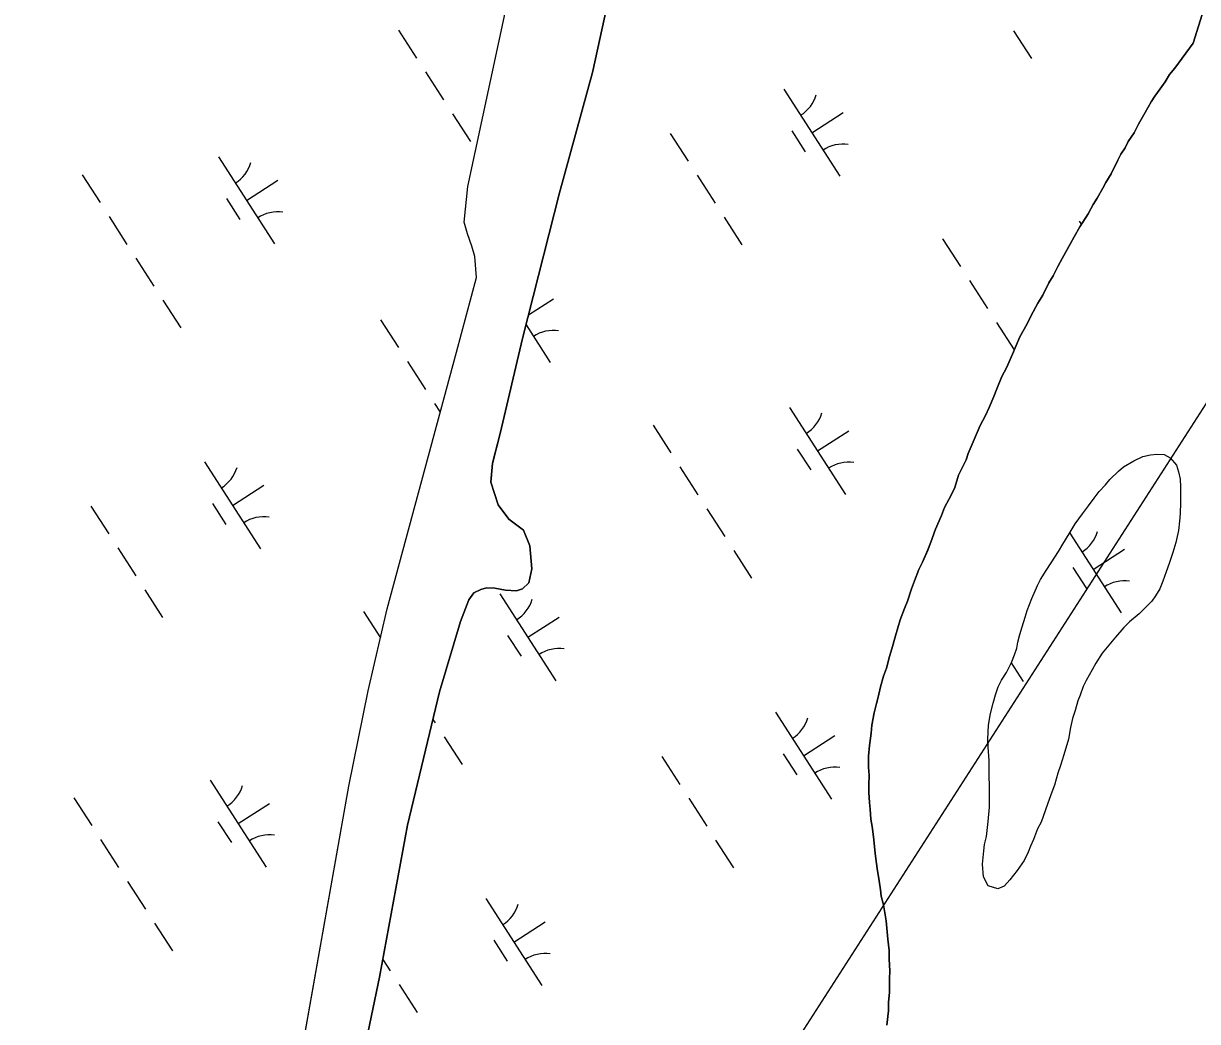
# Model space of a CAD drawing. Extents: x 3937982 to 3958556, y 219448 to 241894.
# Drawn here: x 3943881 to 3944448, y 232834 to 233316 of the extents above; entities that cross this region are included whole.
import ezdxf

# ---------------------------------------------------------------- set-up
doc = ezdxf.new("R2010")
doc.units = 0
for name, color, linetype in [('V-TOPO-SHOR', 7, 'Continuous'), ('V-UTIL-LINE', 7, 'Continuous'), ('V-WETL-SWMP', 7, 'Continuous')]:
    doc.layers.add(name, color=color, linetype=linetype)

msp = doc.modelspace()

# ---------------------------------------------------------------- linework, layer by layer
at = {"layer": 'V-TOPO-SHOR'}
msp.add_line((3944425.953, 233036.707), (3944419.842, 233030.528), dxfattribs=at)
for points in [[(3944445.886, 233306.334), (3944454.348, 233333.615), (3944460.386, 233355.627), (3944463.822, 233381.649), (3944463.829, 233404.331), (3944463.396, 233482.837), (3944463.657, 233513.467), (3944468.496, 233556.407), (3944474.265, 233591.678), (3944482.33, 233633.397), (3944496.476, 233711.563), (3944510.457, 233799.744), (3944518.883, 233835.275), (3944529.109, 233873.431), (3944531.382, 233896.463)], [(3944169.937, 233356.928), (3944155.822, 233292.018), (3944139.88, 233233.906), (3944122.011, 233163.597), (3944111.241, 233117.641), (3944107.513, 233103.256), (3944106.657, 233094.137)], [(3944008.448, 232780.133), (3944038.056, 232947.197), (3944047.503, 232993.318), (3944056.572, 233032.963), (3944090.03, 233156.969), (3944099.702, 233192.969), (3944098.953, 233203.141), (3944097.548, 233208.167), (3944095.416, 233214.088), (3944093.872, 233219.704), (3944095.574, 233237.06), (3944114.094, 233323.119)], [(3944297.902, 232831.788), (3944298.692, 232838.773), (3944298.75, 232842.972), (3944299.159, 232847.514), (3944299.247, 232854.16), (3944299.298, 232858.008), (3944299.024, 232863.61), (3944299.077, 232867.808), (3944298.453, 232873.413), (3944298.15, 232876.915), (3944297.519, 232882.173), (3944296.222, 232889.885), (3944295.227, 232894.096), (3944294.92, 232897.25), (3944294.277, 232901.457), (3944293.306, 232907.416), (3944292.354, 232914.777), (3944291.719, 232919.684), (3944291.412, 232922.836), (3944290.777, 232927.743), (3944290.123, 232931.251), (3944289.839, 232936.152), (3944289.529, 232939.306), (3944289.247, 232944.207), (3944289.292, 232947.705), (3944289.357, 232952.601), (3944289.058, 232956.454), (3944289.128, 232961.701), (3944289.548, 232966.943), (3944290.326, 232972.881), (3944290.726, 232976.725), (3944291.856, 232982.658), (3944292.964, 232987.19), (3944293.705, 232990.33), (3944294.819, 232995.212), (3944296.29, 233000.441), (3944297.74, 233004.27), (3944299.212, 233009.847), (3944300.312, 233013.683), (3944302.145, 233019.956), (3944304.347, 233027.624), (3944306.52, 233033.192), (3944307.966, 233036.672), (3944309.792, 233042.595), (3944311.242, 233046.424), (3944313.415, 233051.993), (3944315.211, 233055.468), (3944317.739, 233061.383), (3944319.189, 233065.211), (3944321.372, 233071.48), (3944324.257, 233078.088), (3944325.707, 233081.918), (3944328.935, 233087.823), (3944330.735, 233091.646), (3944332.562, 233097.571), (3944336.158, 233104.87), (3944337.25, 233108.004), (3944339.058, 233112.528), (3944341.581, 233118.092), (3944343.027, 233121.572), (3944345.54, 233126.438), (3944347.34, 233130.261), (3944349.509, 233135.482), (3944350.959, 233139.309), (3944353.486, 233145.224), (3944355.641, 233149.394), (3944358.527, 233156.003), (3944360.333, 233160.176), (3944362.137, 233164.352), (3944365.717, 233170.603), (3944367.517, 233174.426), (3944370.749, 233180.681), (3944373.25, 233184.496), (3944376.127, 233190.407), (3944378.271, 233193.876), (3944380.432, 233198.394), (3944382.58, 233202.216), (3944386.527, 233209.511), (3944388.317, 233212.636), (3944391.18, 233217.496), (3944395.11, 233223.74), (3944397.621, 233228.256), (3944399.411, 233231.379), (3944402.274, 233236.239), (3944403.712, 233239.02), (3944406.214, 233243.186), (3944409.45, 233249.791), (3944410.888, 233252.57), (3944413.028, 233255.691), (3944414.47, 233258.82), (3944417.323, 233262.98), (3944419.477, 233267.15), (3944422.701, 233272.706), (3944425.568, 233277.916), (3944427.354, 233280.691), (3944429.848, 233284.156), (3944432.345, 233287.621), (3944434.489, 233291.091), (3944436.979, 233294.208), (3944438.761, 233296.633), (3944445.886, 233306.334)], [(3944419.842, 233030.528), (3944415.154, 233026.647), (3944412.334, 233023.902), (3944408.332, 233019.319), (3944404.326, 233014.502), (3944401.969, 233011.518), (3944398.889, 233006.689), (3944396.992, 233003.47), (3944394.141, 232998.407), (3944392.712, 232995.411), (3944391.266, 232991.257), (3944390.07, 232988.49), (3944388.847, 232983.868), (3944387.637, 232979.942), (3944386.652, 232975.551), (3944385.65, 232969.999), (3944383.461, 232962.376), (3944381.771, 232957.297), (3944380.563, 232953.605), (3944378.863, 232947.829), (3944377.659, 232944.368), (3944375.734, 232939.062), (3944374.292, 232935.369), (3944372.365, 232929.832), (3944370.7, 232926.606), (3944368.777, 232921.531), (3944367.343, 232918.303), (3944366.143, 232915.305), (3944364.236, 232911.389), (3944360.927, 232906.564), (3944357.388, 232901.975), (3944354.566, 232898.997), (3944351.535, 232897.645), (3944346.916, 232899.097), (3944344.656, 232903.533), (3944344.041, 232909.571), (3944344.821, 232916.053), (3944345.094, 232919.063), (3944346.073, 232922.991), (3944346.863, 232930.17), (3944347.42, 232937.118), (3944347.472, 232941.059), (3944347.543, 232946.392), (3944347.4, 232953.117), (3944347.254, 232959.612), (3944346.878, 232966.108), (3944346.697, 232970.052), (3944347.019, 232976.772), (3944348.02, 232982.324), (3944349.245, 232987.407), (3944350.457, 232991.333), (3944351.67, 232995.259), (3944353.335, 232998.485), (3944355.702, 233002.163), (3944358.084, 233007), (3944359.524, 233010.691), (3944360.726, 233013.92), (3944361.232, 233016.929), (3944362.207, 233020.626), (3944363.184, 233024.322), (3944364.636, 233028.941), (3944365.607, 233032.172), (3944368.003, 233037.937), (3944370.634, 233044.163), (3944372.066, 233047.16), (3944374.907, 233051.528), (3944377.274, 233055.204), (3944380.825, 233060.723), (3944382.957, 233064.172), (3944386.039, 233069.233), (3944388.884, 233074.064), (3944392.427, 233078.885), (3944395.262, 233082.791), (3944398.092, 233086.463), (3944400.453, 233089.676), (3944403.511, 233092.883), (3944405.631, 233095.404), (3944409.86, 233099.523), (3944412.205, 233101.579), (3944417.114, 233104.528), (3944421.546, 233106.556), (3944425.267, 233107.434), (3944428.284, 233107.627), (3944431.761, 233107.58), (3944434.753, 233105.917), (3944437.721, 233102.4), (3944438.837, 233099.14), (3944439.486, 233095.652), (3944439.668, 233091.939), (3944439.799, 233084.288), (3944439.496, 233078.959), (3944439.216, 233075.252), (3944438.694, 233070.853), (3944437.459, 233065.073), (3944436.002, 233060.224), (3944434.309, 233054.911), (3944432.863, 233050.758), (3944431.181, 233046.375), (3944429.742, 233042.685), (3944427.608, 233039.234), (3944425.953, 233036.707)], [(3944106.657, 233094.137), (3944110.194, 233083.192), (3944115.402, 233076.2), (3944122.402, 233070.953), (3944125.542, 233063.4), (3944126.427, 233052.343), (3944125.012, 233045.587), (3944122.028, 233042.681), (3944119.068, 233041.687), (3944113.772, 233042.054), (3944108.63, 233043.004), (3944104.654, 233043.057), (3944101.847, 233042.359), (3944098.437, 233040.637), (3944096.034, 233037.282), (3944092.067, 233026.876), (3944081.895, 232992.842), (3944066.461, 232928.392), (3944052.967, 232854.93), (3944045.105, 232817.185)]]:
    msp.add_lwpolyline(points, dxfattribs=at)
at = {"layer": 'V-UTIL-LINE'}
msp.add_lwpolyline([(3948094.548, 238926.698), (3947981.77, 238738.296), (3948844.302, 237642.921), (3949260.796, 236134.673), (3945931.135, 235655.081), (3945509.058, 234777.685), (3943601.185, 231807.758)], dxfattribs=at)
at = {"layer": 'V-WETL-SWMP'}
for p, q in [((3944095.574, 233237.06), (3944114.094, 233323.12)), ((3944062.166, 233312.547), (3944070.826, 233299.093)), ((3944359.152, 233312.295), (3944367.812, 233298.841)), ((3944075.156, 233292.366), (3944083.816, 233278.913)), ((3944248.171, 233284.024), (3944275.233, 233241.981)), ((3944088.146, 233272.186), (3944096.806, 233258.732)), ((3944261.702, 233263.003), (3944276.837, 233272.745)), ((3944193.305, 233262.627), (3944201.964, 233249.173)), ((3944251.967, 233263.872), (3944258.462, 233253.781)), ((3943975.174, 233251.293), (3944002.236, 233209.25)), ((3943909.309, 233242.698), (3943917.969, 233229.245)), ((3943988.705, 233230.272), (3944003.841, 233240.014)), ((3944206.294, 233242.446), (3944214.954, 233228.993)), ((3944093.871, 233219.704), (3944095.574, 233237.06)), ((3943978.97, 233231.141), (3943985.465, 233221.051)), ((3943922.299, 233222.518), (3943930.959, 233209.064)), ((3944219.284, 233222.266), (3944227.944, 233208.812)), ((3944095.416, 233214.087), (3944093.871, 233219.704)), ((3944390.736, 233220.334), (3944391.864, 233218.582)), ((3944097.547, 233208.167), (3944095.416, 233214.087)), ((3944324.871, 233211.739), (3944333.531, 233198.285)), ((3944098.953, 233203.141), (3944097.547, 233208.167)), ((3943935.289, 233202.337), (3943943.949, 233188.883)), ((3944099.702, 233192.969), (3944098.953, 233203.141)), ((3944090.029, 233156.969), (3944099.702, 233192.969)), ((3944337.861, 233191.558), (3944346.521, 233178.105)), ((3944124.895, 233174.943), (3944136.97, 233182.716)), ((3943948.279, 233182.156), (3943956.939, 233168.702)), ((3944053.437, 233172.598), (3944062.097, 233159.144)), ((3944350.851, 233171.378), (3944359.419, 233158.067)), ((3944123.669, 233170.122), (3944135.366, 233151.952)), ((3944056.572, 233032.962), (3944090.029, 233156.969)), ((3944066.427, 233152.417), (3944075.087, 233138.963)), ((3944079.417, 233132.236), (3944082.193, 233127.924)), ((3944250.869, 233130.305), (3944277.931, 233088.261)), ((3944185.004, 233121.71), (3944193.664, 233108.256)), ((3944264.4, 233109.283), (3944279.536, 233119.025)), ((3944254.665, 233110.152), (3944261.16, 233100.062)), ((3943968.436, 233103.965), (3943995.498, 233061.922)), ((3944197.994, 233101.529), (3944206.654, 233088.075)), ((3943981.967, 233082.944), (3943997.103, 233092.686)), ((3943913.57, 233082.568), (3943922.23, 233069.114)), ((3943972.232, 233083.813), (3943978.727, 233073.722)), ((3944210.984, 233081.348), (3944219.644, 233067.894)), ((3944386.224, 233069.548), (3944411.061, 233030.963)), ((3943926.56, 233062.387), (3943935.22, 233048.934)), ((3944223.974, 233061.167), (3944232.634, 233047.714)), ((3944397.53, 233051.984), (3944412.665, 233061.727)), ((3944387.794, 233052.854), (3944394.289, 233042.763)), ((3943939.55, 233042.207), (3943948.21, 233028.753)), ((3944111.002, 233040.275), (3944138.064, 232998.232)), ((3944045.137, 233031.68), (3944053.358, 233018.909)), ((3944047.504, 232993.317), (3944056.572, 233032.962)), ((3944124.533, 233019.253), (3944139.669, 233028.996)), ((3944114.798, 233020.123), (3944121.293, 233010.032)), ((3944357.981, 233006.79), (3944363.772, 232997.794)), ((3944038.056, 232947.197), (3944047.504, 232993.317)), ((3944078.707, 232979.527), (3944079.777, 232977.865)), ((3944244.131, 232982.976), (3944271.193, 232940.933)), ((3944084.107, 232971.138), (3944092.767, 232957.684)), ((3944257.662, 232961.955), (3944272.798, 232971.697)), ((3944189.265, 232961.579), (3944197.925, 232948.126)), ((3944247.927, 232962.824), (3944254.422, 232952.734)), ((3943971.135, 232950.246), (3943998.197, 232908.202)), ((3944008.447, 232780.134), (3944038.056, 232947.197)), ((3943905.27, 232941.651), (3943913.93, 232928.197)), ((3943984.666, 232929.224), (3943999.801, 232938.966)), ((3944202.255, 232941.399), (3944210.915, 232927.945)), ((3943974.931, 232930.093), (3943981.426, 232920.003)), ((3943918.26, 232921.47), (3943926.919, 232908.016)), ((3944215.245, 232921.218), (3944223.905, 232907.764)), ((3943931.249, 232901.289), (3943939.909, 232887.835)), ((3944104.264, 232892.947), (3944131.326, 232850.904)), ((3943944.239, 232881.108), (3943952.899, 232867.655)), ((3944117.795, 232871.925), (3944132.931, 232881.668)), ((3944108.06, 232872.795), (3944114.555, 232862.704)), ((3944054.55, 232863.545), (3944058.058, 232858.096)), ((3944062.388, 232851.369), (3944071.048, 232837.915))]:
    msp.add_line(p, q, dxfattribs=at)
for points in [[(3944531.381, 233896.464), (3944529.108, 233873.431), (3944518.882, 233835.274), (3944510.457, 233799.744), (3944496.475, 233711.563), (3944482.331, 233633.398), (3944474.266, 233591.678), (3944468.497, 233556.408), (3944463.656, 233513.466), (3944463.397, 233482.836), (3944463.829, 233404.331), (3944463.823, 233381.65), (3944460.385, 233355.627), (3944454.349, 233333.616), (3944445.887, 233306.334), (3944438.761, 233296.632), (3944436.979, 233294.207)], [(3944106.657, 233094.137), (3944107.514, 233103.257), (3944111.24, 233117.641), (3944122.011, 233163.597), (3944139.881, 233233.906), (3944155.821, 233292.018), (3944169.937, 233356.928)], [(3944436.979, 233294.207), (3944434.489, 233291.091), (3944432.344, 233287.621), (3944429.849, 233284.156), (3944427.354, 233280.69), (3944425.568, 233277.915), (3944422.7, 233272.705), (3944419.478, 233267.15), (3944417.323, 233262.98), (3944414.469, 233258.82), (3944413.028, 233255.69), (3944410.888, 233252.57), (3944409.451, 233249.79), (3944406.215, 233243.185), (3944403.711, 233239.02), (3944402.274, 233236.24), (3944399.411, 233231.38), (3944397.62, 233228.255), (3944395.111, 233223.74), (3944391.18, 233217.495), (3944388.317, 233212.635), (3944386.526, 233209.51), (3944382.581, 233202.215), (3944380.431, 233198.395), (3944378.272, 233193.876), (3944376.127, 233190.406), (3944373.25, 233184.496), (3944370.75, 233180.681), (3944367.518, 233174.426), (3944365.718, 233170.602), (3944362.137, 233164.352), (3944360.332, 233160.177), (3944358.527, 233156.003), (3944355.641, 233149.394), (3944353.487, 233145.224), (3944350.959, 233139.31), (3944349.509, 233135.481), (3944347.34, 233130.262), (3944345.54, 233126.437), (3944343.027, 233121.572), (3944341.581, 233118.093), (3944339.059, 233112.528), (3944337.249, 233108.004), (3944336.158, 233104.87), (3944332.563, 233097.571), (3944330.735, 233091.647), (3944328.935, 233087.823), (3944325.708, 233081.918), (3944324.258, 233078.089), (3944321.371, 233071.48), (3944319.189, 233065.211), (3944317.739, 233061.382), (3944315.211, 233055.468), (3944313.416, 233051.993), (3944311.243, 233046.424), (3944309.793, 233042.595), (3944307.965, 233036.671), (3944306.519, 233033.192), (3944304.346, 233027.623), (3944302.145, 233019.955), (3944300.313, 233013.682), (3944299.212, 233009.848), (3944297.739, 233004.27), (3944296.289, 233000.441), (3944294.82, 232995.212), (3944293.706, 232990.329), (3944292.964, 232987.19), (3944291.855, 232982.657), (3944290.726, 232976.724), (3944290.326, 232972.881), (3944289.547, 232966.943), (3944289.128, 232961.701), (3944289.058, 232956.454), (3944289.357, 232952.602), (3944289.292, 232947.705), (3944289.246, 232944.207), (3944289.53, 232939.305), (3944289.839, 232936.152), (3944290.123, 232931.25), (3944290.777, 232927.743), (3944291.411, 232922.836), (3944291.719, 232919.684), (3944292.354, 232914.777), (3944293.306, 232907.417), (3944294.276, 232901.457), (3944294.92, 232897.25), (3944295.228, 232894.097), (3944296.222, 232889.886), (3944297.519, 232882.172), (3944298.149, 232876.915), (3944298.453, 232873.413), (3944299.078, 232867.807), (3944299.023, 232863.609), (3944299.298, 232858.008), (3944299.247, 232854.16), (3944299.159, 232847.514), (3944298.749, 232842.971), (3944298.693, 232838.773), (3944297.901, 232831.787)], [(3944425.952, 233036.706), (3944419.841, 233030.527), (3944415.153, 233026.647), (3944412.334, 233023.902), (3944408.331, 233019.318), (3944404.326, 233014.502), (3944401.968, 233011.519), (3944398.889, 233006.69), (3944396.992, 233003.469), (3944394.142, 232998.406), (3944392.711, 232995.411), (3944391.265, 232991.257), (3944390.069, 232988.49), (3944388.848, 232983.869), (3944387.637, 232979.943), (3944386.651, 232975.551), (3944385.65, 232969.999), (3944383.462, 232962.377), (3944381.772, 232957.298), (3944380.564, 232953.604), (3944378.864, 232947.83), (3944377.659, 232944.368), (3944375.733, 232939.061), (3944374.293, 232935.37), (3944372.365, 232929.831), (3944370.699, 232926.607), (3944368.777, 232921.531), (3944367.343, 232918.304), (3944366.144, 232915.306), (3944364.237, 232911.389), (3944360.927, 232906.564), (3944357.388, 232901.974), (3944354.566, 232898.997), (3944351.534, 232897.646), (3944346.916, 232899.098), (3944344.656, 232903.534), (3944344.041, 232909.57), (3944344.822, 232916.052), (3944345.094, 232919.063), (3944346.073, 232922.992), (3944346.864, 232930.169), (3944347.42, 232937.118), (3944347.472, 232941.059), (3944347.543, 232946.391), (3944347.4, 232953.117), (3944347.255, 232959.611), (3944346.877, 232966.108), (3944346.697, 232970.052), (3944347.018, 232976.772), (3944348.02, 232982.323), (3944349.246, 232987.408), (3944350.458, 232991.334), (3944351.669, 232995.26), (3944353.335, 232998.484), (3944355.702, 233002.162), (3944358.085, 233007), (3944359.525, 233010.69), (3944360.727, 233013.921), (3944361.231, 233016.928), (3944362.207, 233020.625), (3944363.184, 233024.322), (3944364.636, 233028.94), (3944365.607, 233032.173), (3944368.002, 233037.938), (3944370.635, 233044.164), (3944372.066, 233047.159), (3944374.906, 233051.527), (3944377.274, 233055.205), (3944380.825, 233060.723), (3944382.957, 233064.172), (3944386.039, 233069.233), (3944388.885, 233074.064), (3944392.427, 233078.886), (3944395.261, 233082.79), (3944398.092, 233086.463), (3944400.453, 233089.677), (3944403.51, 233092.883), (3944405.63, 233095.405), (3944409.859, 233099.523), (3944412.205, 233101.579), (3944417.113, 233104.528), (3944421.545, 233106.556), (3944425.267, 233107.434), (3944428.283, 233107.626), (3944431.761, 233107.58), (3944434.753, 233105.917), (3944437.721, 233102.4), (3944438.837, 233099.139), (3944439.486, 233095.652), (3944439.669, 233091.94), (3944439.799, 233084.287), (3944439.497, 233078.958), (3944439.216, 233075.252), (3944438.693, 233070.853), (3944437.458, 233065.073), (3944436.002, 233060.223), (3944434.309, 233054.912), (3944432.862, 233050.758), (3944431.181, 233046.375)], [(3944045.104, 232817.185), (3944052.968, 232854.931), (3944066.461, 232928.392), (3944081.896, 232992.843), (3944092.068, 233026.877), (3944096.035, 233037.281), (3944098.436, 233040.637), (3944101.846, 233042.359), (3944104.654, 233043.058), (3944108.63, 233043.005), (3944113.772, 233042.053), (3944119.069, 233041.688), (3944122.028, 233042.68), (3944125.012, 233045.586), (3944126.427, 233052.342), (3944125.543, 233063.4), (3944122.403, 233070.953), (3944115.403, 233076.2), (3944110.194, 233083.192), (3944106.657, 233094.137)], [(3944431.181, 233046.375), (3944429.741, 233042.684), (3944427.608, 233039.234), (3944425.952, 233036.706)]]:
    msp.add_lwpolyline(points, dxfattribs=at)
for centre, start, end in [((3944246.951, 233286.357), 301.99668, 343.54034), ((3944276.851, 233239.905), 81.99668, 123.54034), ((3943973.955, 233253.626), 301.99668, 343.54034), ((3944003.855, 233207.174), 81.99668, 123.54034), ((3944136.984, 233149.876), 81.99668, 123.54034), ((3944249.65, 233132.637), 301.99668, 343.54034), ((3944279.55, 233086.186), 81.99668, 123.54034), ((3943967.217, 233106.298), 301.99668, 343.54034), ((3943997.117, 233059.846), 81.99668, 123.54034), ((3944382.779, 233075.339), 301.99668, 343.54034), ((3944412.679, 233028.887), 81.99668, 123.54034), ((3944109.783, 233042.608), 301.99668, 343.54034), ((3944139.683, 232996.156), 81.99668, 123.54034), ((3944242.912, 232985.309), 301.99668, 343.54034), ((3944272.812, 232938.857), 81.99668, 123.54034), ((3943969.915, 232952.578), 301.99668, 343.54034), ((3943999.815, 232906.127), 81.99668, 123.54034), ((3944103.045, 232895.28), 301.99668, 343.54034), ((3944132.945, 232848.828), 81.99668, 123.54034)]:
    msp.add_arc(centre, 17.623, start, end, dxfattribs=at)

doc.saveas('drawing.dxf')
